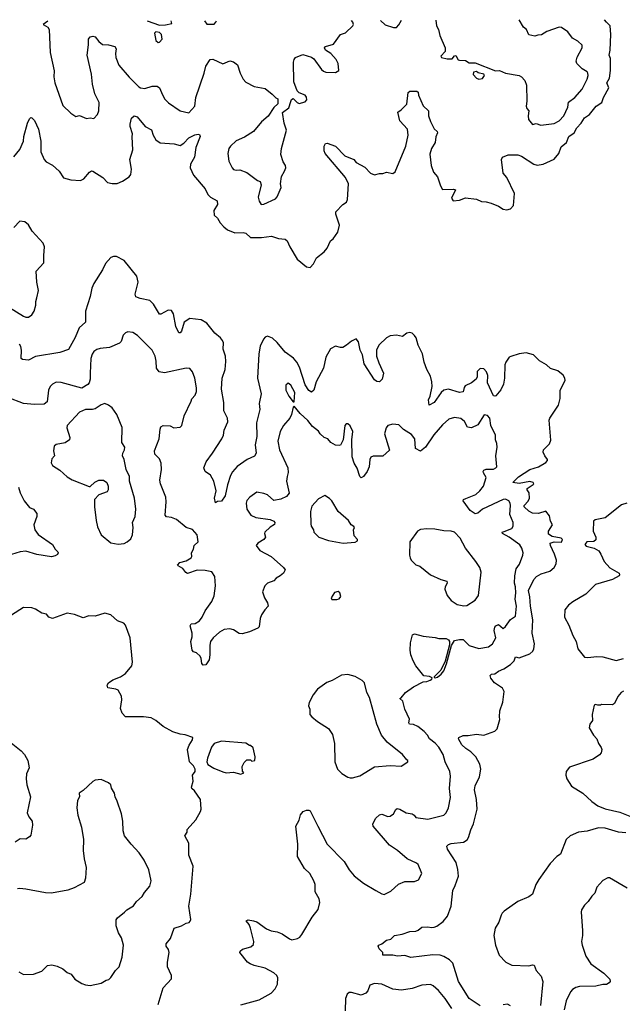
# Model space of a CAD drawing. Extents: x 2057697 to 2160550, y 827490 to 1016834.
# Tile 503 of 509: x 2137364 to 2142325, y 1008118 to 1016226. Entities that reach past the tile are written whole.
import ezdxf

# ---------------------------------------------------------------- set-up
doc = ezdxf.new("R2010")
doc.units = 0

msp = doc.modelspace()

# ---------------------------------------------------------------- linework, layer by layer
at = {"layer": '0CON20XD'}
for points in [[(2137365, 1015156.7), (2137394.2, 1015225), (2137397.1, 1015265), (2137427.5, 1015375), (2137445, 1015410), (2137455, 1015420), (2137465, 1015417.5), (2137486.7, 1015395), (2137518, 1015325), (2137537.8, 1015225), (2137537, 1015137), (2137564.2, 1015075), (2137581.2, 1015055), (2137635, 1015026.7), (2137689.1, 1014979.1), (2137723.6, 1014923.6), (2137785, 1014906.7), (2137865, 1014901.1), (2137892, 1014915), (2137939.7, 1014970.3), (2137955, 1014980), (2137965, 1014979.2), (2138047.5, 1014925), (2138085.8, 1014885.8), (2138125, 1014875.8), (2138165, 1014877.5), (2138210, 1014895), (2138265, 1014932), (2138278.3, 1014951.7), (2138284.3, 1014995.7), (2138269.4, 1015075), (2138294.4, 1015155), (2138290.9, 1015260.9), (2138291.9, 1015285), (2138274, 1015345), (2138274.2, 1015365), (2138284.1, 1015415.9), (2138306.4, 1015433.6), (2138331.2, 1015425), (2138395.9, 1015345.9), (2138447.7, 1015317.7), (2138462.5, 1015275), (2138485, 1015236.2), (2138521.7, 1015211.7), (2138635, 1015204.4), (2138685, 1015190), (2138715, 1015210), (2138755, 1015253.1), (2138805, 1015278.6), (2138833.8, 1015283.8), (2138845, 1015280), (2138849.2, 1015265), (2138815, 1015173.3), (2138802.7, 1015095), (2138769.6, 1015035), (2138767.8, 1015005), (2138794.4, 1014945), (2138891.8, 1014831.8), (2138913.1, 1014785), (2138936, 1014765), (2138990, 1014735), (2138993.1, 1014705), (2138962.5, 1014655), (2138966.3, 1014616.3), (2138992.1, 1014592.1), (2139015, 1014552.9), (2139045, 1014521.1), (2139075, 1014496.7), (2139135, 1014470.6), (2139203.2, 1014473.2), (2139225, 1014467.1), (2139265, 1014432.9), (2139355, 1014431.1), (2139436.2, 1014443.8), (2139495, 1014423.2), (2139548.7, 1014418.7), (2139567.1, 1014405), (2139586.7, 1014355), (2139647.3, 1014255), (2139725, 1014190.4), (2139755.4, 1014184.6), (2139784.2, 1014215), (2139806.2, 1014265), (2139870, 1014315), (2139895.8, 1014344.2), (2139924, 1014405), (2139945, 1014420), (2139984.2, 1014475), (2139998, 1014535), (2139967.5, 1014625), (2139967.3, 1014642.7), (2140025, 1014703.8), (2140055.9, 1014724.1), (2140064, 1014745), (2140070, 1014875), (2140045.2, 1014925.2), (2139878, 1015125), (2139870.8, 1015145), (2139870, 1015185), (2139882.5, 1015205), (2139895, 1015210), (2139965, 1015184.2), (2140040, 1015105), (2140113.6, 1015073.6), (2140135, 1015050.8), (2140205, 1015010.6), (2140252.7, 1014962.7), (2140285, 1014947.5), (2140325, 1014958.8), (2140355, 1014960), (2140385, 1014971.2), (2140435, 1014958.8), (2140455, 1014973.3), (2140543.6, 1015185), (2140563.2, 1015275), (2140556.7, 1015325), (2140494.3, 1015394.3), (2140476.7, 1015465), (2140505, 1015483.8), (2140550.3, 1015529.7), (2140562.5, 1015627.5), (2140575, 1015637.5), (2140635, 1015636.7), (2140645, 1015630), (2140648, 1015605), (2140685, 1015516.7), (2140728.6, 1015475), (2140729.4, 1015435), (2140745, 1015387.5), (2140777.4, 1015327.4), (2140801.2, 1015305), (2140803.8, 1015295), (2140789.7, 1015260.3), (2140784.2, 1015215), (2140755.7, 1015165), (2140741.7, 1015118.3), (2140752.9, 1015025), (2140769.7, 1014969.7), (2140802.7, 1014932.7), (2140827.9, 1014857.9), (2140845, 1014826.7), (2140935, 1014830.6), (2140952, 1014825), (2140918.8, 1014755), (2140932.5, 1014735), (2140985, 1014740), (2141035, 1014759.4), (2141125, 1014746.7), (2141165, 1014728.6), (2141205, 1014725.8), (2141245, 1014714.4), (2141305, 1014690), (2141345, 1014665.6), (2141375, 1014660), (2141405, 1014668), (2141430, 1014695), (2141437.9, 1014795), (2141375.6, 1014925), (2141345, 1014962.5), (2141331.2, 1015075), (2141338.8, 1015095), (2141385, 1015114.2), (2141465, 1015112.5), (2141495, 1015102.5), (2141595.8, 1015035), (2141625, 1015027.1), (2141675, 1015035.3), (2141765, 1015076.2), (2141802.9, 1015125), (2141822, 1015178), (2141864.6, 1015215.4), (2141885.9, 1015264.1), (2141928.8, 1015295), (2141951.5, 1015335), (2141986.2, 1015373.8), (2142015, 1015418.9), (2142054.2, 1015445), (2142110.9, 1015515), (2142156.2, 1015545), (2142169.5, 1015585), (2142213.2, 1015665), (2142199.1, 1015705), (2142220.6, 1015745), (2142228.4, 1015808.4), (2142229.2, 1015905), (2142217.5, 1015935), (2142226.1, 1015975), (2142231.8, 1016105), (2142224.6, 1016174.6), (2142194.7, 1016204.7), (2142180, 1016225.9)], [(2137596, 1016214.5), (2137557.5, 1016185), (2137594.5, 1016164.5), (2137605.6, 1016145.6), (2137614.5, 1015955), (2137647.5, 1015805), (2137644.5, 1015755), (2137653.6, 1015705), (2137719.3, 1015519.3), (2137785, 1015456.7), (2137825, 1015430), (2137855, 1015436.7), (2137915, 1015411.2), (2137945, 1015416.7), (2137975, 1015413.3), (2138003.8, 1015445), (2138014.3, 1015475), (2138016.9, 1015545), (2137981.9, 1015615), (2137963.3, 1015695), (2137955, 1015777.5), (2137920.5, 1015935), (2137931.5, 1016018.5), (2137931.4, 1016065), (2137945, 1016084), (2137965, 1016090.8), (2137986.2, 1016085), (2138015, 1016046.7), (2138045, 1016022.5), (2138095, 1016020), (2138147.5, 1016005), (2138156.7, 1015985), (2138151.4, 1015948.6), (2138154.5, 1015915), (2138180.8, 1015850.8), (2138265, 1015751.4), (2138345, 1015672.9), (2138357.5, 1015665), (2138395, 1015658.6), (2138455, 1015678.9), (2138495, 1015679.4), (2138516.1, 1015666.1), (2138532.3, 1015625), (2138555, 1015574.3), (2138589.9, 1015539.9), (2138684, 1015475), (2138755, 1015458.6), (2138805.7, 1015515), (2138814.4, 1015585), (2138883.5, 1015785), (2138896.6, 1015843.4), (2138930.7, 1015899.3), (2138955, 1015900), (2139035, 1015862), (2139095, 1015886.2), (2139125, 1015880), (2139156.7, 1015855), (2139179.2, 1015785), (2139205, 1015736.2), (2139225, 1015712), (2139295, 1015676), (2139385, 1015658.8), (2139443, 1015613), (2139471.7, 1015581.7), (2139490, 1015575), (2139488.3, 1015531.7), (2139457, 1015503), (2139409.5, 1015430.5), (2139355, 1015383.8), (2139290, 1015305), (2139215, 1015258.6), (2139145, 1015227.1), (2139100, 1015185), (2139086.2, 1015165), (2139078.8, 1015125), (2139085, 1015060), (2139113.3, 1015005), (2139125, 1014993.3), (2139145, 1014986.2), (2139175, 1014988.8), (2139235, 1014966.2), (2139321.7, 1014901.7), (2139345, 1014892.5), (2139351.2, 1014865), (2139328, 1014765), (2139335, 1014732.5), (2139352.5, 1014705), (2139375, 1014706.2), (2139468.8, 1014751.2), (2139485, 1014767.5), (2139515.8, 1014844.2), (2139511.2, 1014875), (2139520, 1014935), (2139545, 1014977.5), (2139553.8, 1015005), (2139553.3, 1015025), (2139534.1, 1015054.1), (2139514.2, 1015115), (2139520, 1015165), (2139560.8, 1015315), (2139540, 1015375), (2139528.3, 1015461.7), (2139578.8, 1015501.2), (2139597, 1015553), (2139601.7, 1015568.3), (2139615, 1015577.5), (2139647.5, 1015545), (2139665, 1015536.7), (2139715, 1015550), (2139726.9, 1015565), (2139725, 1015587.5), (2139713.3, 1015605), (2139663.9, 1015623.9), (2139649.3, 1015639.3), (2139622, 1015715), (2139619.2, 1015875), (2139622.7, 1015897.3), (2139634.3, 1015915.7), (2139695, 1015938), (2139765, 1015916), (2139785, 1015903.8), (2139848, 1015815), (2139865, 1015800.8), (2139885, 1015794.2), (2139965, 1015790), (2139992.5, 1015807.5), (2139985.8, 1015865), (2139968.7, 1015898.7), (2139926.6, 1015946.6), (2139881.2, 1015975), (2139873.3, 1015995), (2139882.5, 1016005), (2139946.7, 1016025), (2140005, 1016103.3), (2140045, 1016118.8), (2140107.5, 1016175), (2140112.5, 1016185), (2140106.2, 1016205), (2140094.9, 1016219.8)], [(2138413, 1016216.1), (2138515, 1016181.8), (2138565, 1016182.9), (2138616, 1016195), (2138610.5, 1016216.5)], [(2138885.7, 1016217.1), (2138905, 1016190), (2138965, 1016190), (2138980, 1016205), (2138984.2, 1016217.3)], [(2140334.6, 1016220.5), (2140373, 1016183), (2140441.7, 1016161.7), (2140465, 1016162.5), (2140485, 1016183.3), (2140506.6, 1016221)], [(2140789.7, 1016221.9), (2140795.8, 1016175), (2140812.5, 1016145), (2140824.2, 1016095), (2140866.2, 1015995), (2140866.7, 1015965), (2140831.2, 1015925), (2140836.7, 1015915), (2140884.7, 1015904.7), (2140925, 1015902.9), (2140945, 1015928.8), (2140955, 1015930), (2140975, 1015896.2), (2140985, 1015892.2), (2141035, 1015889.2), (2141065, 1015871.4), (2141115, 1015870.6), (2141280, 1015805), (2141315, 1015807.5), (2141365, 1015786), (2141475, 1015765.7), (2141496.7, 1015755), (2141522.5, 1015725), (2141536.1, 1015686.1), (2141540, 1015555), (2141533.8, 1015515), (2141540, 1015495), (2141556, 1015475), (2141550, 1015435), (2141553.8, 1015405), (2141585, 1015363.3), (2141615, 1015370), (2141655, 1015356), (2141765, 1015370), (2141805, 1015392.9), (2141843.3, 1015435), (2141876.4, 1015505), (2141882.5, 1015547.5), (2141934.3, 1015585), (2141995.6, 1015655), (2142035, 1015736.7), (2142045.6, 1015765), (2142042.5, 1015785), (2142035.5, 1015795.5), (2141995, 1015821.4), (2141950, 1015865), (2141944.2, 1015885), (2141953.2, 1015916.8), (2141996, 1015995), (2141993.8, 1016015), (2141960.3, 1016050.3), (2141916.7, 1016075), (2141876.8, 1016126.8), (2141825, 1016161.2), (2141805, 1016163.8), (2141705, 1016128), (2141659.3, 1016100.7), (2141630.7, 1016099.3), (2141605, 1016090), (2141555, 1016100), (2141537.5, 1016145), (2141512.5, 1016165), (2141476.7, 1016223.9)], [(2138505, 1016037.5), (2138515, 1016040), (2138536, 1016065), (2138530.8, 1016105), (2138515, 1016120.8), (2138483.3, 1016125), (2138473.8, 1016115), (2138483.3, 1016055), (2138505, 1016037.5)], [(2141145, 1015736.7), (2141175, 1015742.5), (2141190, 1015765), (2141186, 1015776), (2141138.3, 1015788.3), (2141125, 1015800), (2141100, 1015795), (2141097.5, 1015775), (2141123.9, 1015743.9), (2141145, 1015736.7)], [(2137315, 1015096), (2137365, 1015156.7)], [(2137280.8, 1013855), (2137395, 1013784.2), (2137415, 1013775.3), (2137435, 1013775.4), (2137463.6, 1013795), (2137482.7, 1013825), (2137496.9, 1013875), (2137496.3, 1013906.3), (2137504.7, 1013935.3), (2137517.5, 1013995), (2137504.5, 1014065), (2137498.1, 1014155), (2137562.9, 1014225), (2137561.2, 1014285), (2137568.5, 1014355), (2137557.9, 1014385), (2137465.6, 1014485), (2137435, 1014537.5), (2137405, 1014560.8), (2137365, 1014567.1), (2137315, 1014513.8)], [(2141155, 1008105.5), (2141065, 1008164.3), (2140975.9, 1008305.9), (2140928.8, 1008455), (2140902.9, 1008482.9), (2140855, 1008512.3), (2140825, 1008521.1), (2140765, 1008526.2), (2140585, 1008502), (2140535, 1008518.6), (2140475, 1008513.8), (2140435, 1008522.5), (2140353.3, 1008523.3), (2140352.5, 1008545), (2140323.3, 1008575), (2140316, 1008595), (2140320, 1008605), (2140345, 1008616), (2140385, 1008646.7), (2140420, 1008655), (2140450, 1008685), (2140514, 1008696), (2140575, 1008716.2), (2140625, 1008720), (2140645, 1008727.5), (2140675, 1008752), (2140725, 1008756.2), (2140755, 1008748.8), (2140775, 1008753.3), (2140798.3, 1008761.7), (2140849.7, 1008800.3), (2140885.5, 1008844.5), (2140915.6, 1008924.4), (2140930, 1009055), (2140950, 1009095), (2140976.1, 1009173.9), (2140972.5, 1009227.5), (2140958.6, 1009285), (2140887.5, 1009395), (2140881.4, 1009418.6), (2140895.6, 1009434.4), (2140915, 1009441.5), (2141017.3, 1009452.7), (2141047.7, 1009472.3), (2141059.5, 1009490.5), (2141077.5, 1009555), (2141100, 1009605), (2141131.4, 1009725), (2141125.6, 1009805), (2141107.8, 1009885), (2141114.6, 1009915.4), (2141149.8, 1009990.2), (2141159.5, 1010055), (2141152.2, 1010095), (2141120.5, 1010155), (2141078, 1010198), (2141035.8, 1010225), (2141004, 1010255), (2140977.5, 1010305), (2140978.8, 1010315), (2141015, 1010330), (2141055, 1010330), (2141125, 1010342.5), (2141185, 1010334.2), (2141275, 1010367.5), (2141294.2, 1010385), (2141316, 1010464), (2141315.5, 1010484.5), (2141317.1, 1010535), (2141341.1, 1010605), (2141353, 1010693), (2141340, 1010720), (2141273.6, 1010763.6), (2141243.9, 1010803.9), (2141238.8, 1010825), (2141247.5, 1010835), (2141275, 1010840), (2141305, 1010860.8), (2141350.5, 1010879.5), (2141404.2, 1010915), (2141434.3, 1010945), (2141445, 1010978.1), (2141475, 1010970.8), (2141565, 1011004.2), (2141588.5, 1011025), (2141597.5, 1011045), (2141601.8, 1011085), (2141584.6, 1011175), (2141590, 1011285), (2141568.9, 1011395), (2141563.8, 1011473.9), (2141553.6, 1011526.4), (2141598.1, 1011615), (2141619.4, 1011640.6), (2141658.5, 1011661.5), (2141729.5, 1011685), (2141765.3, 1011715), (2141780.9, 1011745), (2141784, 1011775), (2141767.2, 1011825), (2141733.2, 1011895), (2141732.2, 1011915), (2141764, 1011926), (2141825, 1011923.5), (2141833.8, 1011945), (2141821.9, 1011955), (2141749, 1011969), (2141718.9, 1011988.9), (2141718.9, 1012015), (2141749.5, 1012065), (2141733.3, 1012095), (2141725, 1012141.2), (2141695, 1012177.5), (2141635, 1012158.1), (2141585, 1012162.9), (2141555, 1012178), (2141516.2, 1012215), (2141516.2, 1012225), (2141550.1, 1012259.9), (2141560.8, 1012285), (2141558.2, 1012328.2), (2141542, 1012355), (2141542.9, 1012365), (2141591.4, 1012398.6), (2141597.1, 1012405), (2141591.9, 1012415), (2141565, 1012421.9), (2141475, 1012405.5), (2141423.8, 1012415), (2141470, 1012460), (2141565, 1012521.4), (2141635, 1012542.5), (2141695, 1012578.8), (2141708.8, 1012595), (2141708.8, 1012605), (2141686.2, 1012635), (2141673.3, 1012665), (2141676.7, 1012685), (2141725, 1012733.8), (2141735.6, 1012764.4), (2141723.4, 1012926.6), (2141730, 1012945), (2141799.8, 1013050.2), (2141814.5, 1013105.5), (2141814.4, 1013175), (2141855.6, 1013255), (2141852.2, 1013275), (2141837.6, 1013297.6), (2141795, 1013333.4), (2141734.8, 1013354.8), (2141701.1, 1013385), (2141645, 1013417.3), (2141595, 1013464.8), (2141535, 1013481.1), (2141476.9, 1013473.1), (2141407, 1013453), (2141395, 1013445.5), (2141365.3, 1013404.7), (2141357.5, 1013385), (2141356.4, 1013275), (2141347.3, 1013225), (2141325, 1013178.8), (2141285, 1013129.2), (2141275, 1013124.3), (2141265, 1013129.2), (2141216.2, 1013235), (2141217.3, 1013295), (2141208.2, 1013325), (2141185, 1013350.4), (2141155, 1013352.2), (2141131.5, 1013328.5), (2141130.6, 1013285), (2141122.9, 1013265), (2141085, 1013236.5), (2141030.3, 1013209.7), (2141022.2, 1013197.8), (2141015, 1013161.4), (2140985, 1013154.5), (2140895, 1013182.5), (2140855, 1013175.3), (2140835, 1013157.1), (2140775.3, 1013074.7), (2140735, 1013052.5), (2140731, 1013095), (2140743.7, 1013126.3), (2140758.7, 1013205), (2140755.8, 1013245), (2140745, 1013289.2), (2140715, 1013346), (2140694.4, 1013405), (2140681.1, 1013475), (2140644.4, 1013545), (2140627.1, 1013605), (2140615.5, 1013625.5), (2140595, 1013644), (2140575, 1013651.2), (2140552.5, 1013645), (2140515, 1013618), (2140465, 1013627.5), (2140415, 1013622.2), (2140385, 1013606.2), (2140322.4, 1013547.6), (2140302.5, 1013507.5), (2140302.5, 1013455), (2140319.5, 1013399.5), (2140359.4, 1013315), (2140348, 1013265), (2140325, 1013243.3), (2140305, 1013246.7), (2140285, 1013260), (2140200.9, 1013390.9), (2140185.3, 1013465), (2140167.1, 1013505), (2140153.5, 1013573.5), (2140135, 1013596.7), (2140095, 1013579.4), (2140055, 1013544.5), (2140025, 1013527.5), (2140005, 1013526.5), (2139965, 1013536.8), (2139923.9, 1013516.1), (2139885, 1013448), (2139865.7, 1013355), (2139805.6, 1013245), (2139784.4, 1013175.6), (2139765, 1013158.8), (2139745, 1013172), (2139715, 1013220), (2139666.9, 1013365), (2139645.9, 1013405), (2139617.4, 1013437.4), (2139549, 1013489), (2139485, 1013566.4), (2139445, 1013601.9), (2139405, 1013620), (2139385, 1013611.2), (2139372.5, 1013595), (2139343.7, 1013536.3), (2139331.8, 1013475), (2139321.2, 1013275), (2139351.8, 1013145), (2139335.6, 1013065), (2139342.3, 1013015), (2139313.9, 1012905), (2139315.4, 1012794.6), (2139302.2, 1012725), (2139310.8, 1012655), (2139297.3, 1012632.7), (2139236.8, 1012603.2), (2139154.5, 1012545.5), (2139115, 1012501.2), (2139098.5, 1012471.5), (2139074.1, 1012394.1), (2139055.5, 1012304.5), (2139025, 1012260), (2138993, 1012257), (2138975, 1012247.5), (2138966.7, 1012285), (2138980.8, 1012345), (2138961.4, 1012425), (2138934.5, 1012474.5), (2138891.2, 1012505), (2138880, 1012535), (2138900, 1012585), (2138952.5, 1012655), (2139028.1, 1012775), (2139041.9, 1012805), (2139047.8, 1012845), (2139077.5, 1012915), (2139074.5, 1012945), (2139043.3, 1013005), (2139045.4, 1013074.6), (2139024, 1013184), (2139031.5, 1013275), (2139055.2, 1013344.8), (2139061.7, 1013411.7), (2139057.8, 1013455), (2139038.7, 1013511.3), (2139040.8, 1013565), (2139034.1, 1013584.1), (2139016.7, 1013605), (2138971.2, 1013645), (2138905, 1013726.9), (2138856.7, 1013755), (2138763.8, 1013765), (2138716.9, 1013735), (2138695, 1013661.2), (2138685, 1013646.2), (2138675, 1013646.2), (2138648, 1013698), (2138629.5, 1013805), (2138615, 1013832), (2138585, 1013834.3), (2138525, 1013800), (2138515, 1013801.4), (2138464.2, 1013884.2), (2138435, 1013914.4), (2138355, 1013930.9), (2138320, 1013945), (2138313.8, 1013966.2), (2138338.9, 1014065), (2138327.1, 1014115), (2138225, 1014242), (2138160, 1014275), (2138135, 1014276), (2138115, 1014268), (2138071.3, 1014218.7), (2138045.6, 1014165), (2137975, 1014053.8), (2137958.1, 1014015), (2137943.6, 1013946.4), (2137905.6, 1013825), (2137906.2, 1013735), (2137852.7, 1013687.3), (2137820.3, 1013609.7), (2137765, 1013510), (2137694.6, 1013485.4), (2137495, 1013452.7), (2137436.7, 1013423.3), (2137386.2, 1013426.2), (2137376.2, 1013436.2), (2137377.3, 1013505), (2137371.8, 1013535), (2137360.8, 1013555)], [(2140878.3, 1010921.7), (2140918.3, 1011071.7), (2140945, 1011112.5), (2140985, 1011122.5), (2141015, 1011121.9), (2141065, 1011072.7), (2141145, 1011048.1), (2141225, 1011060.6), (2141255.8, 1011085), (2141282.9, 1011135), (2141270, 1011195), (2141275, 1011222.5), (2141283.8, 1011235), (2141306.4, 1011246.4), (2141345, 1011212.5), (2141365, 1011230), (2141404.7, 1011285.3), (2141446.4, 1011313.6), (2141454.6, 1011395), (2141443.8, 1011455), (2141449.4, 1011505), (2141445.5, 1011555), (2141436.5, 1011585), (2141439.5, 1011645), (2141451.1, 1011705), (2141477.8, 1011742.2), (2141507.1, 1011815), (2141508.6, 1011835), (2141498.6, 1011875), (2141481.3, 1011901.3), (2141394.4, 1011965), (2141340, 1011995), (2141336.2, 1012005), (2141351.4, 1012011.4), (2141415.2, 1012034.8), (2141426.9, 1012055), (2141426.9, 1012085), (2141400.3, 1012150.3), (2141406.2, 1012225), (2141403, 1012245), (2141391.2, 1012265), (2141365, 1012276.3), (2141345, 1012274.2), (2141175.3, 1012194.7), (2141135, 1012163.1), (2141115, 1012156.9), (2141073.1, 1012185), (2141013.8, 1012265), (2141018.8, 1012275), (2141036.2, 1012283.8), (2141118.5, 1012315), (2141153.1, 1012345), (2141182.3, 1012385), (2141204.5, 1012454.5), (2141182.9, 1012495), (2141180, 1012505), (2141186, 1012515), (2141205.4, 1012524.6), (2141265, 1012524.5), (2141285, 1012534.3), (2141291.9, 1012545), (2141283.6, 1012635), (2141295.6, 1012705), (2141292.9, 1012735), (2141281.4, 1012765), (2141280.8, 1012805), (2141242.7, 1012882.7), (2141233.8, 1012945), (2141215, 1012965.8), (2141189.3, 1012970.7), (2141135, 1012889.2), (2141085, 1012863.5), (2141049.7, 1012869.7), (2141025, 1012917.5), (2140995, 1012940.8), (2140945, 1012949.5), (2140898, 1012935), (2140845, 1012890.5), (2140773.9, 1012806.1), (2140705, 1012705.7), (2140665, 1012673.8), (2140622.5, 1012695), (2140616.2, 1012775), (2140590.3, 1012810.3), (2140525, 1012850), (2140485, 1012888.8), (2140435, 1012894), (2140395, 1012884.3), (2140380, 1012865), (2140368.2, 1012815), (2140408.3, 1012681.7), (2140355, 1012632.5), (2140275, 1012632.5), (2140255, 1012623.8), (2140246.8, 1012603.2), (2140241.4, 1012545), (2140225.7, 1012505), (2140195, 1012464), (2140174.3, 1012454.3), (2140164.5, 1012464.5), (2140143.1, 1012533.1), (2140116.7, 1012575), (2140102.5, 1012625), (2140097.5, 1012765), (2140108, 1012835), (2140085, 1012882.5), (2140065, 1012897.5), (2140053, 1012897), (2140040, 1012885), (2140026.7, 1012765), (2140005, 1012723.3), (2139995, 1012718.8), (2139963, 1012723), (2139926.2, 1012745), (2139901.2, 1012775), (2139870.8, 1012785), (2139838.1, 1012815), (2139825, 1012836.9), (2139774.7, 1012874.7), (2139735, 1012925.6), (2139672.7, 1012982.7), (2139625, 1013042.5), (2139614.1, 1013035.9), (2139600.8, 1012975), (2139587.5, 1012945), (2139536, 1012885), (2139509.2, 1012835), (2139490, 1012755), (2139502.2, 1012685), (2139571.2, 1012535), (2139573.6, 1012496.4), (2139565.6, 1012465), (2139560.9, 1012425), (2139583.4, 1012326.6), (2139560.9, 1012299.1), (2139512.6, 1012277.4), (2139455, 1012266), (2139405, 1012312.5), (2139375, 1012324), (2139315, 1012334), (2139258.8, 1012295), (2139235, 1012266.2), (2139227.1, 1012245), (2139232.9, 1012195), (2139266.2, 1012145), (2139307, 1012127), (2139425, 1012110), (2139455, 1012096), (2139463.8, 1012085), (2139461.7, 1012068.3), (2139425, 1012045.7), (2139383.3, 1012005), (2139380, 1011995), (2139388, 1011965), (2139374, 1011945), (2139324.3, 1011915), (2139310.6, 1011895), (2139340, 1011855), (2139435, 1011805.8), (2139536.7, 1011715), (2139550, 1011695), (2139535, 1011667.5), (2139508.8, 1011645), (2139475, 1011625.8), (2139456.2, 1011605), (2139405, 1011584.3), (2139382.5, 1011565), (2139362.5, 1011515), (2139379.2, 1011465), (2139404, 1011425), (2139410, 1011395), (2139382.7, 1011367.3), (2139354, 1011325), (2139342.5, 1011295), (2139334.2, 1011225), (2139324.2, 1011215), (2139256.9, 1011185), (2139195, 1011168.9), (2139170.8, 1011170.8), (2139125, 1011201.4), (2139095, 1011210), (2139046.7, 1011205), (2139007.8, 1011182.2), (2138956, 1011135), (2138936, 1011105), (2138929.2, 1011075), (2138930, 1010995), (2138923.8, 1010955), (2138895.7, 1010914.3), (2138875, 1010910), (2138863.8, 1010925), (2138858.8, 1010965), (2138850, 1010985), (2138820.7, 1011010.7), (2138795, 1011020), (2138783.3, 1011035), (2138774, 1011105), (2138783.6, 1011143.6), (2138783.8, 1011175), (2138766.2, 1011235), (2138775, 1011250), (2138807.3, 1011252.7), (2138845, 1011276.7), (2138865.7, 1011304.3), (2138891.7, 1011358.3), (2138945.5, 1011434.5), (2138965, 1011482.5), (2138976.9, 1011565), (2138969.7, 1011639.7), (2138945, 1011680), (2138889.7, 1011689.7), (2138825, 1011691.4), (2138745, 1011666), (2138733, 1011673), (2138707.4, 1011707.4), (2138667.5, 1011727.5), (2138663.8, 1011735), (2138682.9, 1011755), (2138735, 1011768.2), (2138775.6, 1011795), (2138780.8, 1011805), (2138778, 1011835), (2138795.8, 1011865), (2138800, 1011895), (2138833.3, 1011925), (2138824.1, 1011984.1), (2138787.8, 1012027.8), (2138735, 1012044), (2138655, 1012109.2), (2138615, 1012127.5), (2138572.7, 1012132.7), (2138561.4, 1012145), (2138570, 1012255), (2138566.9, 1012295), (2138523.7, 1012403.7), (2138518.5, 1012435), (2138531.7, 1012521.7), (2138528.9, 1012575), (2138515, 1012610.8), (2138477, 1012647), (2138474.4, 1012674.4), (2138511.9, 1012775), (2138519.4, 1012855), (2138526.6, 1012873.4), (2138545, 1012884.3), (2138602.3, 1012882.3), (2138634.2, 1012864.2), (2138685, 1012870), (2138700, 1012885), (2138718.8, 1012965), (2138776.7, 1013085), (2138780, 1013105), (2138808.8, 1013135), (2138820, 1013165), (2138820.8, 1013195), (2138805.6, 1013275), (2138786.8, 1013326.8), (2138765, 1013353.3), (2138735, 1013356.2), (2138555, 1013317.8), (2138510.8, 1013325), (2138488.8, 1013355), (2138486.7, 1013415), (2138478.6, 1013455), (2138455, 1013504), (2138334.3, 1013624.3), (2138295, 1013651.2), (2138255, 1013656.7), (2138235, 1013647.5), (2138215, 1013626.7), (2138198.8, 1013575), (2138185, 1013561.2), (2138104.5, 1013525.5), (2138025, 1013518.5), (2137999.3, 1013510.7), (2137975.5, 1013494.5), (2137959.8, 1013470.2), (2137950.5, 1013435), (2137942.9, 1013315), (2137942.7, 1013265), (2137935.7, 1013234.3), (2137925, 1013220.9), (2137875, 1013192.7), (2137705, 1013239.2), (2137665, 1013240), (2137635, 1013225.8), (2137614.7, 1013205.3), (2137602.2, 1013175), (2137590.3, 1013079.7), (2137565, 1013060.8), (2137485, 1013057.3), (2137395, 1013066), (2137265, 1013115.7)], [(2139625, 1013080), (2139627.8, 1013155), (2139595, 1013216.2), (2139575, 1013233.3), (2139556.2, 1013215), (2139556, 1013175), (2139578.8, 1013125), (2139615, 1013080), (2139625, 1013080)], [(2138175, 1011907.5), (2138225, 1011912.5), (2138250, 1011925), (2138278.3, 1011951.7), (2138292.5, 1011985), (2138298, 1012045), (2138293.8, 1012085), (2138313.8, 1012135), (2138320, 1012195), (2138308.8, 1012285), (2138267.5, 1012425), (2138268, 1012465), (2138241.7, 1012521.7), (2138224, 1012605), (2138211.2, 1012635), (2138212, 1012655), (2138226.9, 1012685), (2138229.4, 1012705), (2138203.8, 1012745), (2138208.3, 1012868.3), (2138162.5, 1012975), (2138125, 1013028.8), (2138095, 1013052.5), (2138063.9, 1013063.9), (2138034.4, 1013055.6), (2137985, 1013022.5), (2137963, 1013017), (2137905, 1013017.1), (2137857, 1012993), (2137753.8, 1012885), (2137752, 1012865), (2137776, 1012785), (2137772.7, 1012767.3), (2137738.6, 1012741.4), (2137665, 1012726.7), (2137647.5, 1012715), (2137641.2, 1012675), (2137651.2, 1012635), (2137629.3, 1012610.7), (2137623.9, 1012576.1), (2137634, 1012555), (2137695, 1012516.2), (2137755, 1012460), (2137795, 1012435.8), (2137935, 1012381.2), (2137945, 1012382.5), (2137981.7, 1012418.3), (2138015, 1012433.8), (2138055, 1012433.3), (2138082.5, 1012415), (2138093.3, 1012385), (2138092.5, 1012355), (2138083, 1012337), (2138015, 1012313.8), (2137980, 1012275), (2137979.2, 1012215), (2137992.7, 1012102.7), (2138005, 1012050), (2138035, 1011983.3), (2138115, 1011917.5), (2138175, 1011907.5)], [(2137354, 1012375), (2137368.3, 1012328.3), (2137400, 1012265), (2137445, 1012208), (2137476.7, 1012195), (2137505, 1012160), (2137506.2, 1012135), (2137480, 1012065), (2137489.2, 1012025), (2137516.6, 1011986.6), (2137634.2, 1011904.2), (2137655.9, 1011865.9), (2137676.7, 1011845), (2137680, 1011835), (2137675, 1011822.5), (2137655, 1011810), (2137626.4, 1011803.6), (2137505, 1011822), (2137415, 1011849.4), (2137366.9, 1011843.1), (2137295, 1011821.2)], [(2140026.1, 1011916.1), (2140125, 1011922.5), (2140145.7, 1011934.3), (2140146.2, 1011945), (2140116.7, 1011975), (2140111.2, 1012025), (2140120, 1012045), (2140115, 1012052.5), (2140093.3, 1012065), (2140071.2, 1012101.2), (2139986.2, 1012175), (2139935, 1012263.3), (2139915, 1012283.3), (2139875, 1012306.7), (2139825, 1012280), (2139770.3, 1012219.7), (2139759.2, 1012175), (2139760.8, 1012075), (2139764.4, 1012054.4), (2139783.8, 1012025), (2139786.7, 1012005), (2139827.5, 1011965), (2139905, 1011937.5), (2140026.1, 1011916.1)], [(2142362.5, 1012245), (2142319.3, 1012230.7), (2142185.2, 1012124.8), (2142101.9, 1012108.1), (2142088.6, 1012095), (2142084.4, 1012015), (2142107.5, 1011965), (2142107.4, 1011942.6), (2142091.7, 1011928.3), (2142033.3, 1011925), (2142018.1, 1011905), (2142029, 1011889), (2142093.3, 1011873.3), (2142130.9, 1011850.9), (2142150, 1011825), (2142175, 1011764), (2142222.4, 1011712.4), (2142298.3, 1011668.3), (2142303.3, 1011655), (2142300, 1011645), (2142245, 1011614.5), (2142104.2, 1011575), (2142025.3, 1011494.7), (2141918, 1011432), (2141882.9, 1011405), (2141851.9, 1011365), (2141850, 1011305), (2141885, 1011240), (2141918.1, 1011155), (2141946.9, 1011105), (2141960, 1011045), (2142013.3, 1010975), (2142042.3, 1010972.3), (2142115, 1010982.9), (2142165, 1010979.2), (2142275, 1010950), (2142336.4, 1010966.4)], [(2141019.3, 1011399.3), (2141045, 1011402), (2141115, 1011446), (2141141.4, 1011485), (2141163.1, 1011675), (2141151.4, 1011715), (2141120.8, 1011765), (2141035, 1011873.8), (2140991.2, 1011955), (2140944.3, 1012005), (2140915, 1012014.6), (2140855, 1012015.4), (2140781.3, 1012031.3), (2140715, 1012034.1), (2140662.7, 1012027.3), (2140638, 1012015), (2140576.2, 1011925), (2140572.5, 1011815), (2140577.5, 1011795), (2140587.5, 1011775), (2140625, 1011737.5), (2140657.5, 1011725), (2140747.5, 1011655), (2140830, 1011615), (2140881.7, 1011601.7), (2140883.8, 1011585), (2140866.7, 1011555), (2140863.8, 1011535), (2140883.9, 1011483.9), (2140915, 1011442.5), (2140965, 1011410), (2141019.3, 1011399.3)], [(2139935, 1011450), (2139975, 1011452.5), (2139995, 1011457.5), (2140006.7, 1011475), (2140000, 1011505), (2139985, 1011517.5), (2139955, 1011507.5), (2139927.5, 1011465), (2139935, 1011450)], [(2138765, 1008870), (2138756.7, 1008925), (2138774, 1009025), (2138791.2, 1009255), (2138756.7, 1009345), (2138757.5, 1009445), (2138722.5, 1009505), (2138742.5, 1009535), (2138743.9, 1009556.1), (2138813.6, 1009636.4), (2138852.5, 1009705), (2138857.5, 1009725), (2138852.5, 1009805), (2138802.5, 1009875), (2138780, 1009895), (2138777.5, 1009905), (2138793.3, 1009955), (2138786.7, 1010005), (2138807.5, 1010035), (2138807.5, 1010055), (2138795, 1010080), (2138762.5, 1010115), (2138746.7, 1010215), (2138759.3, 1010250.7), (2138787.5, 1010295), (2138790, 1010315), (2138727, 1010337), (2138685, 1010342.9), (2138625, 1010361.4), (2138545, 1010405.8), (2138483.3, 1010455), (2138445, 1010476), (2138384.2, 1010484.2), (2138235, 1010486.2), (2138206.7, 1010515), (2138194.1, 1010554.1), (2138204, 1010625), (2138202, 1010655), (2138175, 1010703.3), (2138155, 1010713.8), (2138090, 1010725), (2138083.8, 1010745), (2138095.8, 1010764.2), (2138129.5, 1010790.5), (2138195, 1010814), (2138235, 1010841.2), (2138286.2, 1010905), (2138291.2, 1010935), (2138273.8, 1011135), (2138235, 1011240), (2138220, 1011255), (2138170, 1011275), (2138113.6, 1011323.6), (2138065, 1011337.5), (2137985.9, 1011314.1), (2137934.2, 1011315.8), (2137885, 1011300.8), (2137815, 1011328.6), (2137755, 1011338.6), (2137635, 1011294.3), (2137605, 1011305.8), (2137585, 1011329.2), (2137545, 1011339.2), (2137495, 1011372), (2137465, 1011381.2), (2137395, 1011386.2), (2137295, 1011321.2)], [(2139185, 1008114.4), (2139335, 1008155.7), (2139435, 1008208.8), (2139466.7, 1008245), (2139487.7, 1008282.3), (2139490, 1008335), (2139481.2, 1008355), (2139456.4, 1008376.4), (2139385, 1008416), (2139295, 1008436), (2139260.3, 1008450.3), (2139240, 1008465), (2139177.5, 1008545), (2139180, 1008555), (2139197.9, 1008572.1), (2139268.1, 1008591.9), (2139289.5, 1008610.5), (2139290.8, 1008635), (2139264.1, 1008744.1), (2139253.3, 1008775), (2139227.5, 1008805), (2139245, 1008813.3), (2139290, 1008805), (2139315.5, 1008795.5), (2139395, 1008738), (2139435, 1008721.4), (2139485, 1008713.1), (2139525, 1008698.6), (2139585, 1008656), (2139605, 1008649.2), (2139651.2, 1008658.8), (2139669.7, 1008670.3), (2139687.3, 1008692.7), (2139772.5, 1008835), (2139821.3, 1008898.7), (2139835.7, 1008955), (2139830, 1008985), (2139797.5, 1009045), (2139796.9, 1009105), (2139786.9, 1009135), (2139753.4, 1009193.4), (2139710, 1009235), (2139652, 1009335), (2139652.5, 1009435), (2139636.4, 1009583.6), (2139663.8, 1009635), (2139675, 1009677.5), (2139697.5, 1009705), (2139725, 1009717.5), (2139745, 1009717.5), (2139755, 1009710), (2139818.6, 1009585), (2139895, 1009436), (2140035, 1009293.8), (2140077.5, 1009225), (2140117.5, 1009175), (2140195, 1009115.7), (2140295, 1009054), (2140345, 1009026), (2140365, 1009022.5), (2140420.5, 1009049.5), (2140482.7, 1009107.3), (2140535, 1009127.5), (2140615, 1009130), (2140647.5, 1009142.5), (2140673.8, 1009195), (2140645, 1009267.5), (2140630.7, 1009280.7), (2140555, 1009316.7), (2140474.4, 1009385), (2140409.4, 1009429.4), (2140274.3, 1009585), (2140272.5, 1009605), (2140295, 1009650), (2140325, 1009678.8), (2140346.4, 1009683.6), (2140394.5, 1009664.5), (2140415, 1009665.8), (2140442, 1009685), (2140459.5, 1009720.5), (2140471.2, 1009728.8), (2140495, 1009724.3), (2140546.2, 1009695), (2140596, 1009686), (2140612.7, 1009675), (2140625.8, 1009655.8), (2140725, 1009641.4), (2140855, 1009674.2), (2140874, 1009695), (2140895.7, 1009735), (2140910.9, 1009820.9), (2140903.5, 1009895), (2140911.9, 1009995), (2140904.4, 1010035), (2140866.5, 1010115), (2140849.5, 1010175), (2140813.5, 1010235), (2140785, 1010268.2), (2140739.2, 1010305), (2140722.1, 1010335), (2140695, 1010364.5), (2140642, 1010405), (2140605, 1010422.2), (2140573.8, 1010425), (2140567.5, 1010435), (2140572.9, 1010465), (2140535, 1010546.7), (2140517.5, 1010615), (2140493.8, 1010635), (2140505, 1010640), (2140541.2, 1010685), (2140605, 1010732), (2140685, 1010773.8), (2140715, 1010776), (2140743.1, 1010786.9), (2140757.5, 1010795), (2140760, 1010805), (2140737.5, 1010817.5), (2140692.6, 1010822.6), (2140626.5, 1010905), (2140603.5, 1010945), (2140583.3, 1010995), (2140578.6, 1011035), (2140581.4, 1011095), (2140599.2, 1011160.8), (2140615, 1011167.1), (2140685, 1011148.9), (2140785, 1011139.4), (2140815, 1011128.6), (2140875, 1011128.6), (2140895, 1011120.3), (2140903.5, 1011105), (2140902.9, 1011077.1), (2140867.2, 1010942.8), (2140830.4, 1010869.6), (2140776.2, 1010815), (2140777.5, 1010807.5), (2140785, 1010806.2), (2140805, 1010810.6), (2140835, 1010836.5), (2140855.8, 1010865), (2140878.3, 1010921.7)], [(2140085, 1009982), (2140105, 1009983.8), (2140165, 1009998), (2140285, 1010074), (2140415, 1010083.8), (2140505, 1010077.5), (2140560, 1010115), (2140560, 1010125), (2140550, 1010130), (2140515.9, 1010175.9), (2140390, 1010275), (2140342.5, 1010335), (2140305.6, 1010425), (2140244.4, 1010645), (2140221.5, 1010685), (2140204.1, 1010764.1), (2140183.3, 1010785), (2140125, 1010818), (2140065, 1010833.8), (2140012.3, 1010827.7), (2139937, 1010783), (2139893, 1010767), (2139815, 1010714), (2139778.8, 1010665), (2139748.3, 1010601.7), (2139742.5, 1010575), (2139752.5, 1010547.5), (2139754, 1010505), (2139768.8, 1010485), (2139815, 1010446), (2139905, 1010390), (2139939.5, 1010339.5), (2139956, 1010265), (2139958.6, 1010115), (2139981.4, 1010055), (2140015, 1010019.2), (2140065, 1009988.8), (2140085, 1009982)], [(2142335, 1010696.2), (2142315, 1010686.2), (2142287.3, 1010652.7), (2142260, 1010595), (2142245, 1010583.8), (2142155, 1010586.7), (2142145, 1010580), (2142125, 1010580), (2142105, 1010587.5), (2142095, 1010580), (2142076.7, 1010505), (2142080, 1010455), (2142056.7, 1010425), (2142053.3, 1010395), (2142088.8, 1010335), (2142115, 1010303.3), (2142130, 1010265), (2142151.7, 1010231.7), (2142156.2, 1010215), (2142151.7, 1010188.3), (2142138.8, 1010171.2), (2142085, 1010135.8), (2141889.3, 1010070.7), (2141862.5, 1010035), (2141859.2, 1010005), (2141867.5, 1009975), (2141905.8, 1009915), (2142000, 1009855), (2142075, 1009787.1), (2142125, 1009750.8), (2142185, 1009728.1), (2142305, 1009700), (2142386.1, 1009666.1)], [(2137226, 1010325), (2137376.7, 1010205), (2137403.8, 1010175), (2137430, 1010125), (2137440.8, 1010065), (2137420, 1010015), (2137416.2, 1009975), (2137421.2, 1009925), (2137452.9, 1009825), (2137426, 1009695), (2137440.3, 1009660.3), (2137466.1, 1009626.1), (2137468.3, 1009591.7), (2137455, 1009511.2), (2137445, 1009496), (2137415, 1009478), (2137368.8, 1009481.2), (2137327, 1009453)], [(2139185, 1010012.5), (2139210, 1010025), (2139198.3, 1010038.3), (2139196.7, 1010075), (2139210.7, 1010109.3), (2139235, 1010130), (2139265, 1010130), (2139275, 1010120), (2139300, 1010125), (2139302.5, 1010155), (2139285, 1010230), (2139265, 1010250), (2139255, 1010250), (2139225, 1010267.5), (2139025, 1010283.8), (2138964.1, 1010265.9), (2138942, 1010235), (2138908.8, 1010145), (2138903.3, 1010115), (2138913.6, 1010093.6), (2138963, 1010063), (2139035, 1010031.2), (2139065, 1010023.3), (2139125, 1010030), (2139185, 1010012.5)], [(2137945, 1008272.5), (2138035, 1008292.5), (2138075, 1008316.7), (2138098.3, 1008321.7), (2138115, 1008337.5), (2138152.5, 1008395), (2138183.6, 1008426.4), (2138208.8, 1008505), (2138218.8, 1008605), (2138202, 1008665), (2138178, 1008705), (2138159.2, 1008765), (2138157, 1008813), (2138169.1, 1008830.9), (2138226.7, 1008875), (2138245, 1008896.7), (2138301.2, 1008928.8), (2138324.6, 1008965.4), (2138371.2, 1009005), (2138390.5, 1009039.5), (2138435, 1009090), (2138447, 1009133), (2138427.5, 1009225), (2138388.6, 1009305), (2138348.1, 1009365), (2138280.8, 1009435), (2138226.1, 1009506.1), (2138216.2, 1009545), (2138213.8, 1009625), (2138203.3, 1009685), (2138165, 1009790), (2138148.8, 1009825), (2138143.3, 1009855), (2138118.3, 1009898.3), (2138113.3, 1009925), (2138095, 1009942.5), (2138035, 1009970), (2137985, 1009962.5), (2137965, 1009952.5), (2137885, 1009877.5), (2137852.5, 1009855), (2137857, 1009827), (2137840, 1009795), (2137833.8, 1009735), (2137842, 1009675), (2137872, 1009575), (2137889.2, 1009475), (2137885.6, 1009385), (2137894.4, 1009315), (2137911.4, 1009245), (2137905.8, 1009155), (2137895, 1009121.2), (2137812.6, 1009077.4), (2137761.3, 1009058.7), (2137625, 1009033.6), (2137575, 1009034.5), (2137415, 1009065.8), (2137365, 1009072), (2137345, 1009068.8)], [(2142355, 1009530), (2142295, 1009535.8), (2142185, 1009568.5), (2142129.7, 1009570.3), (2142035, 1009542.9), (2141965, 1009533.8), (2141895, 1009503.8), (2141864.2, 1009475), (2141816.2, 1009355), (2141786.1, 1009333.9), (2141732.1, 1009277.9), (2141637.5, 1009145), (2141614.5, 1009105), (2141585, 1009024.2), (2141555, 1009003.5), (2141465, 1008964.4), (2141352, 1008885), (2141335, 1008868), (2141328.5, 1008851.5), (2141308.2, 1008795), (2141279.6, 1008745), (2141267.9, 1008685), (2141280.9, 1008605), (2141312.2, 1008522.2), (2141365.5, 1008465.5), (2141415, 1008438.8), (2141555, 1008434.4), (2141585, 1008443.3), (2141600.8, 1008440.8), (2141616.7, 1008395), (2141658.3, 1008348.3), (2141672, 1008305), (2141652.2, 1008107.8)], [(2142364.1, 1009074.1), (2142219.5, 1009159.5), (2142205, 1009160), (2142164.2, 1009135.8), (2142115, 1009082.5), (2142097.9, 1009032.1), (2142073.2, 1009006.8), (2142045, 1008963.8), (2142013.3, 1008935), (2141990, 1008895), (2141986.7, 1008875), (2141998, 1008725), (2141998, 1008685), (2141988.6, 1008635), (2141994.4, 1008604.4), (2142025.8, 1008515), (2142065, 1008451.2), (2142173.3, 1008375), (2142223.3, 1008325), (2142226.7, 1008305), (2142217.5, 1008295), (2142195, 1008281.2), (2142165, 1008280), (2142107.7, 1008267.7), (2141973, 1008263), (2141943.7, 1008256.3), (2141915, 1008238.8), (2141899.7, 1008220.3), (2141864.4, 1008145), (2141847.8, 1008072.2)], [(2138504.2, 1008115), (2138545, 1008253.3), (2138613, 1008327), (2138612.5, 1008355), (2138582, 1008425), (2138580.8, 1008465), (2138594.2, 1008545), (2138588.5, 1008568.5), (2138570, 1008595), (2138570, 1008615), (2138605, 1008660), (2138636.1, 1008743.9), (2138695, 1008763.8), (2138734.1, 1008785.9), (2138758.3, 1008791.7), (2138768.3, 1008801.7), (2138773.3, 1008815), (2138765, 1008870)], [(2137357.5, 1008385), (2137395, 1008363.3), (2137477, 1008367), (2137545, 1008391.2), (2137592.3, 1008437.7), (2137627, 1008443), (2137672.3, 1008432.3), (2137719.7, 1008409.7), (2137755, 1008378.8), (2137786.7, 1008365), (2137817.5, 1008325), (2137875, 1008290), (2137905, 1008277.5), (2137945, 1008272.5)], [(2140922.2, 1008082.2), (2140867.5, 1008165), (2140812.1, 1008232.1), (2140768.7, 1008268.7), (2140745, 1008280), (2140675, 1008275.7), (2140595, 1008247.1), (2140507.4, 1008232.6), (2140435, 1008243.5), (2140345, 1008282.2), (2140285, 1008289.2), (2140246.1, 1008273.9), (2140229.3, 1008229.3), (2140215, 1008210), (2140175, 1008191.9), (2140095, 1008214), (2140075.9, 1008214.1), (2140060.3, 1008199.7), (2140045.9, 1008164.1), (2140043.3, 1008065)], [(2141405, 1008104.3), (2141379.7, 1008119.7), (2141345, 1008114.3)]]:
    msp.add_lwpolyline(points, dxfattribs=at)

doc.saveas('drawing.dxf')
